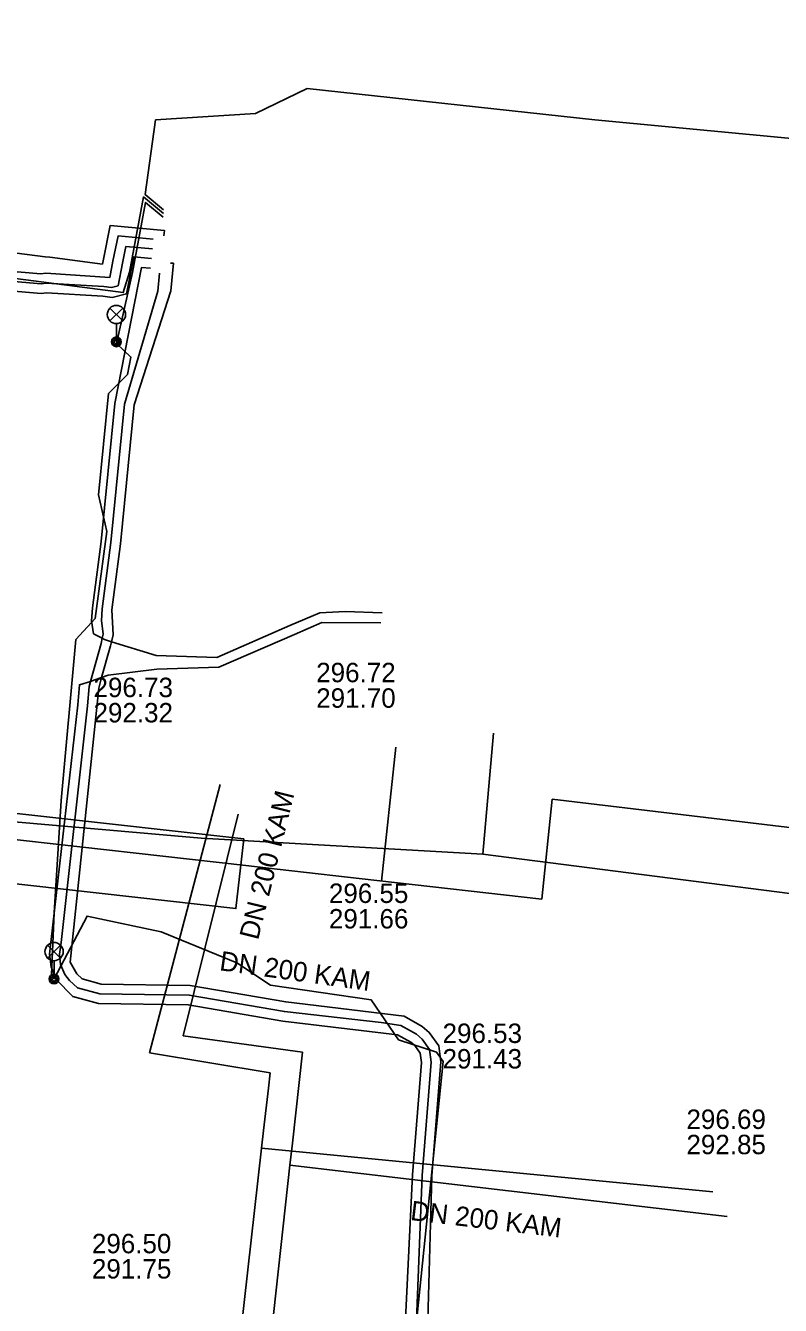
# Model space of a CAD drawing. Extents: x -595540 to -593988, y -1160850 to -1159202.
# Drawn here: x -594114.9 to -594083.9, y -1159706.8 to -1159654.1 of the extents above; entities that cross this region are included whole.
import ezdxf

# ---------------------------------------------------------------- set-up
doc = ezdxf.new("R2010")
doc.units = 0
for name, color, linetype in [('BVK-DESTOVA_popisy', 7, 'Continuous'), ('BVK-DESTOVA_trasa sítě', 7, 'Continuous'), ('BVK-SPLASKOVA_popisy', 7, 'Continuous'), ('BVK-SPLASKOVA_trasa sítě', 7, 'Continuous'), ('CETIN_kabel podzemní', 7, 'Continuous'), ('EON-NN_kabel', 7, 'Continuous'), ('TEPLARNY-TEPLOVODY_trasa sítě', 7, 'Continuous'), ('TSB_kabel VO', 7, 'Continuous'), ('TSB_kolektor', 7, 'Continuous'), ('TSB_lampy VO', 7, 'Continuous')]:
    doc.layers.add(name, color=color, linetype=linetype)

msp = doc.modelspace()

# ---------------------------------------------------------------- linework, layer by layer
at = {"layer": 'BVK-DESTOVA_popisy'}
for p, q in [((-594102.973, -1159681.253), (-594102.973, -1159681.253)), ((-594102.45, -1159690.336), (-594102.45, -1159690.336)), ((-594097.77, -1159696.098), (-594097.77, -1159696.098))]:
    msp.add_line(p, q, dxfattribs=at)
at = {"layer": 'BVK-DESTOVA_trasa sítě'}
for p, q in [((-594106.187, -1159686.558), (-594108.452, -1159695.674)), ((-594108.452, -1159695.674), (-594103.533, -1159696.356)), ((-594086.055, -1159703.111), (-594104.054, -1159701.007))]:
    msp.add_line(p, q, dxfattribs=at)
msp.add_lwpolyline([(-594103.533, -1159696.356), (-594103.951, -1159700.089), (-594104.054, -1159701.007), (-594107.304, -1159730.6), (-594107.418, -1159731.64), (-594109.062, -1159746.213)], dxfattribs=at)
at = {"layer": 'BVK-SPLASKOVA_popisy'}
for p, q in [((-594112.143, -1159680.941), (-594112.143, -1159680.941)), ((-594087.728, -1159698.711), (-594087.728, -1159698.711)), ((-594112.209, -1159703.827), (-594112.209, -1159703.827))]:
    msp.add_line(p, q, dxfattribs=at)
at = {"layer": 'BVK-SPLASKOVA_trasa sítě'}
for p, q in [((-594106.928, -1159685.342), (-594109.835, -1159696.383)), ((-594109.835, -1159696.383), (-594104.868, -1159697.198)), ((-594086.642, -1159702.103), (-594105.224, -1159700.297))]:
    msp.add_line(p, q, dxfattribs=at)
msp.add_lwpolyline([(-594104.868, -1159697.198), (-594104.941, -1159697.83), (-594105.14, -1159699.569), (-594105.224, -1159700.297), (-594108.801, -1159732.053), (-594108.897, -1159732.907), (-594110.29, -1159745.169)], dxfattribs=at)
at = {"layer": 'CETIN_kabel podzemní'}
for points in [[(-594096.114, -1159688.205), (-594095.673, -1159683.224)], [(-594131.73, -1159685.44), (-594107.71, -1159687.55)], [(-594107.71, -1159687.55), (-594096.114, -1159688.205)], [(-594096.114, -1159688.205), (-594074.681, -1159690.949)]]:
    msp.add_lwpolyline(points, dxfattribs=at)
at = {"layer": 'EON-NN_kabel'}
for points in [[(-594122.262, -1159651.806), (-594122.871, -1159658.918), (-594122.793, -1159659.509), (-594122.49, -1159659.906), (-594122.41, -1159660.158), (-594122.405, -1159660.174), (-594122.038, -1159660.471), (-594121.953, -1159660.616), (-594121.829, -1159660.98), (-594121.471, -1159661.52), (-594121.011, -1159662.927), (-594120.928, -1159663.548), (-594120.692, -1159663.73), (-594120.298, -1159663.809), (-594114.307, -1159664.325), (-594114.102, -1159664.3), (-594111.471, -1159664.47), (-594111.344, -1159663.799), (-594111.131, -1159662.761), (-594109.683, -1159662.894)], [(-594135.512, -1159659.61), (-594134.961, -1159659.565), (-594133.949, -1159659.507), (-594131.265, -1159659.82), (-594127.757, -1159659.628), (-594124.891, -1159659.887), (-594123.517, -1159660.079), (-594123.249, -1159660.098), (-594122.41, -1159660.158), (-594121.73, -1159660.206), (-594121.587, -1159660.449), (-594121.467, -1159660.802), (-594121.108, -1159661.344), (-594120.619, -1159662.838), (-594120.199, -1159662.834), (-594114.136, -1159663.616), (-594113.945, -1159663.636), (-594111.774, -1159663.919), (-594111.736, -1159663.722), (-594111.451, -1159662.33), (-594109.226, -1159662.532), (-594109.247, -1159662.759)], [(-594120.355, -1159664.206), (-594114.3, -1159664.727), (-594114.089, -1159664.701), (-594111.718, -1159664.842), (-594111.397, -1159664.883), (-594111.128, -1159664.813), (-594110.952, -1159663.876), (-594110.811, -1159663.192), (-594109.72, -1159663.292)], [(-594120.412, -1159664.603), (-594114.292, -1159665.129), (-594114.076, -1159665.102), (-594111.755, -1159665.24), (-594111.372, -1159665.289), (-594110.784, -1159665.138), (-594110.487, -1159663.622), (-594109.756, -1159663.69)], [(-594098.896, -1159708.796), (-594098.61, -1159701.42), (-594098.24, -1159696.764), (-594098.305, -1159696.24), (-594098.614, -1159695.81), (-594098.84, -1159695.617), (-594099.092, -1159695.472), (-594099.488, -1159695.248), (-594100.295, -1159695.124), (-594104.285, -1159694.679), (-594108.203, -1159694.002), (-594111.886, -1159693.953), (-594112.8, -1159693.7), (-594113.129, -1159693.407), (-594113.326, -1159693.156), (-594113.501, -1159692.743), (-594113.547, -1159692.321), (-594113.474, -1159691.836), (-594112.384, -1159682.101), (-594112.325, -1159681.302), (-594112.267, -1159681.092), (-594111.834, -1159679.535), (-594111.782, -1159679.32), (-594111.741, -1159679.152), (-594111.82, -1159678.589), (-594111.783, -1159678.106), (-594111.428, -1159675.383), (-594110.865, -1159669.687), (-594109.488, -1159665.038), (-594109.42, -1159664.299)], [(-594098.418, -1159708.845), (-594098.211, -1159701.444), (-594097.838, -1159696.755), (-594097.921, -1159696.089), (-594098.317, -1159695.537), (-594098.608, -1159695.289), (-594099.355, -1159694.864), (-594104.229, -1159694.283), (-594108.166, -1159693.602), (-594111.829, -1159693.554), (-594112.604, -1159693.339), (-594112.836, -1159693.132), (-594113.11, -1159692.641), (-594111.929, -1159681.371), (-594111.809, -1159680.937), (-594111.447, -1159679.636), (-594111.406, -1159679.468), (-594111.334, -1159679.172), (-594111.385, -1159678.147), (-594111.031, -1159675.429), (-594110.466, -1159669.717), (-594108.956, -1159665.026), (-594108.852, -1159663.887), (-594108.97, -1159663.876)], [(-594100.26, -1159678.277), (-594101.781, -1159678.22), (-594102.83, -1159678.267), (-594104.054, -1159678.792), (-594107.06, -1159680.109), (-594109.567, -1159680.021), (-594111.4, -1159679.47), (-594111.406, -1159679.468), (-594111.687, -1159679.369), (-594111.782, -1159679.32), (-594112.148, -1159679.132), (-594112.222, -1159678.602), (-594112.181, -1159678.065), (-594111.825, -1159675.337), (-594111.264, -1159669.657), (-594110.164, -1159664.054), (-594109.793, -1159664.088)], [(-594100.312, -1159678.677), (-594102.738, -1159678.663), (-594103.873, -1159679.158), (-594106.976, -1159680.509), (-594109.533, -1159680.59), (-594111.538, -1159680.841), (-594111.809, -1159680.937), (-594112.083, -1159681.035), (-594112.267, -1159681.092), (-594112.721, -1159681.233), (-594112.782, -1159682.064), (-594113.95, -1159692.313), (-594113.892, -1159692.845), (-594113.674, -1159693.361), (-594112.996, -1159694.061), (-594111.943, -1159694.352), (-594108.24, -1159694.402), (-594104.341, -1159695.075), (-594099.621, -1159695.632), (-594099.072, -1159695.945), (-594098.911, -1159696.083), (-594098.689, -1159696.391), (-594098.642, -1159696.773), (-594099.009, -1159701.396), (-594099.372, -1159708.754)]]:
    msp.add_lwpolyline(points, dxfattribs=at)
at = {"layer": 'TEPLARNY-TEPLOVODY_trasa sítě'}
for p, q in [((-594100.283, -1159689.308), (-594099.698, -1159683.794)), ((-594132.129, -1159685.71), (-594105.875, -1159688.676)), ((-594105.875, -1159688.676), (-594104.582, -1159688.822)), ((-594104.582, -1159688.822), (-594100.48, -1159689.286))]:
    msp.add_line(p, q, dxfattribs=at)
msp.add_lwpolyline([(-594100.48, -1159689.286), (-594093.688, -1159690.053), (-594093.252, -1159685.942), (-594065.189, -1159689.29), (-594066.627, -1159702.843), (-594070.181, -1159702.419), (-594070.502, -1159705.449), (-594079.386, -1159704.389), (-594080.742, -1159717.173), (-594090.314, -1159716.031), (-594091.112, -1159723.556)], dxfattribs=at)
at = {"layer": 'TSB_kabel VO'}
for points in [[(-594109.256, -1159661.689), (-594110.011, -1159661.06), (-594109.59, -1159657.99), (-594105.47, -1159657.72), (-594103.34, -1159656.7), (-594091.5, -1159657.98), (-594074.27, -1159659.61), (-594073.9, -1159660), (-594070.87, -1159660.1), (-594070.01, -1159660.2), (-594055.03, -1159661.66), (-594038.84, -1159663.59), (-594036.98, -1159664.74), (-594036.22, -1159666.32), (-594036.467, -1159668.334), (-594035.954, -1159668.079)], [(-594120.43, -1159663.86), (-594110.92, -1159665.09), (-594110.659, -1159664.249), (-594110.083, -1159661.156), (-594109.263, -1159661.839)], [(-594109.271, -1159661.989), (-594110.002, -1159661.379), (-594110.541, -1159664.271), (-594111.2, -1159667.19), (-594110.6, -1159667.75), (-594110.75, -1159668.47), (-594111.52, -1159669.24), (-594111.94, -1159673.42), (-594111.6, -1159674.92), (-594112.07, -1159678.5), (-594112.87, -1159679.37), (-594113.48, -1159685.99), (-594113.76, -1159690.62), (-594113.87, -1159693.16), (-594113.766, -1159693.336), (-594112.41, -1159690.75), (-594109.36, -1159691.4), (-594106.24, -1159692.67), (-594104.86, -1159693.59), (-594100.707, -1159694.2), (-594099.58, -1159695.85), (-594098.02, -1159696.35), (-594097.74, -1159696.73), (-594099, -1159708.91)]]:
    msp.add_lwpolyline(points, dxfattribs=at)
at = {"layer": 'TSB_kolektor'}
msp.add_lwpolyline([(-594131.293, -1159684.74), (-594105.956, -1159687.577), (-594106.276, -1159690.439), (-594131.613, -1159687.602)], close=True, dxfattribs=at)
at = {"layer": 'TSB_lampy VO'}
for p, q in [((-594111.465, -1159666.26), (-594110.935, -1159665.73)), ((-594111.465, -1159665.73), (-594110.935, -1159666.26)), ((-594111.465, -1159666.26), (-594110.935, -1159665.73)), ((-594111.465, -1159665.73), (-594110.935, -1159666.26)), ((-594111.2, -1159666.37), (-594111.2, -1159667.12)), ((-594111.2, -1159666.37), (-594111.2, -1159667.12)), ((-594114.031, -1159692.476), (-594113.501, -1159691.946)), ((-594114.031, -1159691.946), (-594113.501, -1159692.476)), ((-594114.031, -1159692.476), (-594113.501, -1159691.946)), ((-594114.031, -1159691.946), (-594113.501, -1159692.476)), ((-594113.766, -1159692.586), (-594113.766, -1159693.336)), ((-594113.766, -1159692.586), (-594113.766, -1159693.336))]:
    msp.add_line(p, q, dxfattribs=at)
for centre, radius in [((-594111.2, -1159665.995), 0.375), ((-594111.2, -1159665.995), 0.375), ((-594111.2, -1159667.12), 0.2), ((-594111.2, -1159667.12), 0.2), ((-594111.2, -1159667.12), 0.145), ((-594111.2, -1159667.12), 0.145), ((-594111.2, -1159667.12), 0.0876), ((-594111.2, -1159667.12), 0.0876), ((-594113.766, -1159692.211), 0.375), ((-594113.766, -1159692.211), 0.375), ((-594113.766, -1159693.336), 0.2), ((-594113.766, -1159693.336), 0.2), ((-594113.766, -1159693.336), 0.145), ((-594113.766, -1159693.336), 0.145), ((-594113.766, -1159693.336), 0.0876), ((-594113.766, -1159693.336), 0.0876)]:
    msp.add_circle(centre, radius, dxfattribs=at)

# ---------------------------------------------------------------- texts
at = {"layer": 'BVK-DESTOVA_popisy'}
for s, p in [('296.72', (-594102.973, -1159681.128)), ('291.70', (-594102.973, -1159682.178)), ('296.55', (-594102.45, -1159690.211)), ('291.66', (-594102.45, -1159691.261)), ('296.53', (-594097.77, -1159695.973)), ('291.43', (-594097.77, -1159697.023))]:
    msp.add_text(s, height=0.8, dxfattribs=at).set_placement(p)
for rotation, p in [(76.0466, (-594105.369, -1159691.768)), (352.1065, (-594106.983, -1159692.977)), (353.3326, (-594099.121, -1159703.257))]:
    msp.add_text('DN 200 KAM', height=0.8, rotation=rotation, dxfattribs=at).set_placement(p)
at = {"layer": 'BVK-SPLASKOVA_popisy'}
for s, p in [('296.73', (-594112.143, -1159681.741)), ('292.32', (-594112.143, -1159682.781)), ('296.69', (-594087.728, -1159699.511)), ('292.85', (-594087.728, -1159700.551)), ('296.50', (-594112.209, -1159704.627)), ('291.75', (-594112.209, -1159705.667))]:
    msp.add_text(s, height=0.8, dxfattribs=at).set_placement(p)

doc.saveas('drawing.dxf')
